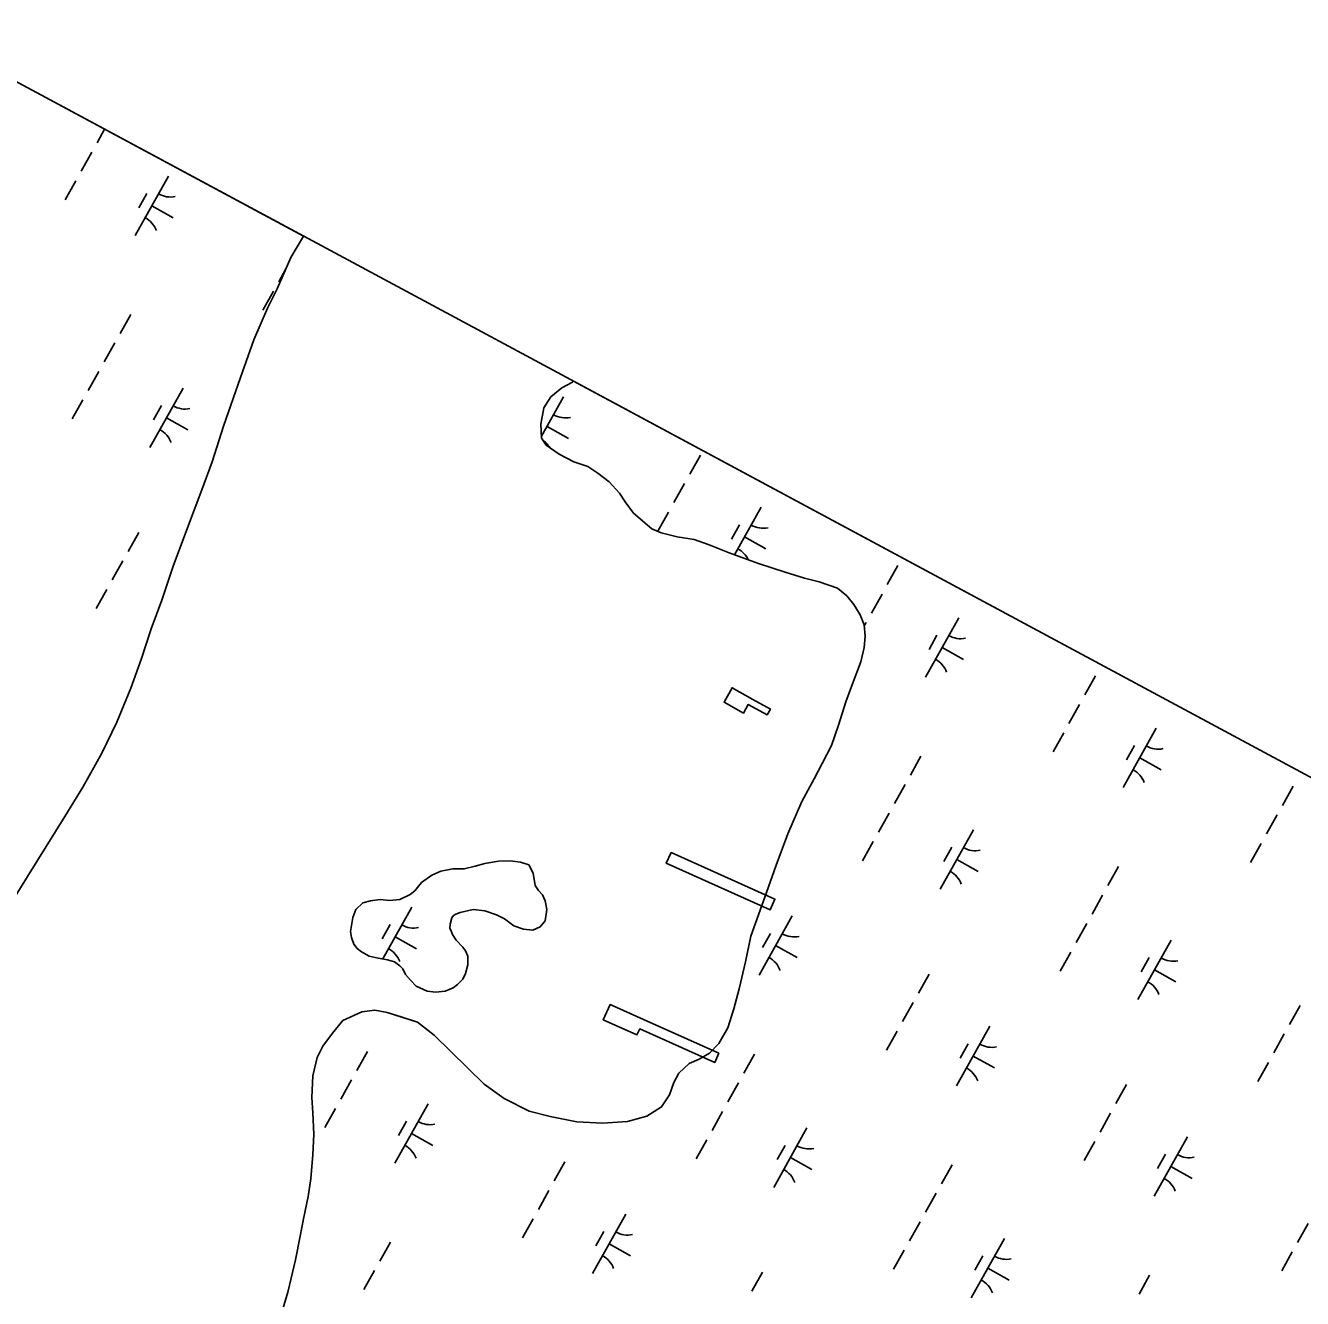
# Model space of a CAD drawing. Extents: x 3923531 to 3943530, y 207391 to 229799.
# Drawn here: x 3935935 to 3936873, y 224424 to 225359 of the extents above; entities that cross this region are included whole.
import ezdxf

# ---------------------------------------------------------------- set-up
doc = ezdxf.new("R2010")
doc.units = 0
for name, color, linetype in [('V-CHAN-DOCK', 7, 'Continuous'), ('V-GRID-FRAM', 7, 'Continuous'), ('V-TOPO-SHOR', 7, 'Continuous'), ('V-WETL-SWMP', 7, 'Continuous')]:
    doc.layers.add(name, color=color, linetype=linetype)

msp = doc.modelspace()

# ---------------------------------------------------------------- linework, layer by layer
at = {"layer": 'V-CHAN-DOCK'}
for points in [[(3936469.34, 224863.81), (3936454.11, 224872.27), (3936448.2, 224861.64), (3936462.43, 224853.74), (3936465.94, 224860.06), (3936479.88, 224852.31), (3936482.27, 224856.63)], [(3936433.8, 224740.27), (3936409.26, 224751.27), (3936405.71, 224743.35), (3936482.02, 224709.14), (3936485.57, 224717.06)], [(3936388.95, 224628.58), (3936364.41, 224639.58), (3936359.39, 224628.38), (3936384.2, 224617.26), (3936386.2, 224621.73), (3936441.31, 224597.02), (3936444.32, 224603.75)]]:
    msp.add_lwpolyline(points, close=True, dxfattribs=at)
at = {"layer": 'V-GRID-FRAM'}
msp.add_lwpolyline([(3941569.42, 222286.79), (3934196.47, 209089.08), (3926890.07, 213186.24), (3934009.8, 226348.12), (3941569.42, 222286.79)], dxfattribs=at)
at = {"layer": 'V-TOPO-SHOR'}
for points in [[(3935885, 224647.59), (3935892.5, 224659.82), (3935904.35, 224680.47), (3935916.98, 224702.32), (3935936.33, 224733.71), (3935963.58, 224777.81), (3935977.02, 224799.27), (3935990.83, 224824.3), (3936001.88, 224846.94), (3936012.12, 224871.95), (3936020, 224893.79), (3936027.08, 224915.63), (3936034.96, 224936.67), (3936043.22, 224961.68), (3936053.85, 224989.88), (3936064.49, 225017.67), (3936071.97, 225038.32), (3936080.23, 225064.52), (3936092.83, 225100.25), (3936102.67, 225128.05), (3936112.53, 225151.08), (3936119.63, 225165.38), (3936129.88, 225188.41), (3936139.06, 225204.19)], [(3936122.13, 224410.27), (3936127.64, 224428.17), (3936133.14, 224452.02), (3936136.67, 224469.52), (3936139.02, 224482.24), (3936142.55, 224498.55), (3936144.5, 224511.67), (3936146.05, 224529.15), (3936146.8, 224544.26), (3936145.96, 224560.15), (3936145.14, 224571.27), (3936145.89, 224587.17), (3936149.04, 224600.69), (3936153.39, 224609.05), (3936160.51, 224618.6), (3936168.04, 224627.76), (3936181.93, 224634.16), (3936191.46, 224635.38), (3936200.61, 224633.81), (3936211.74, 224630.27), (3936222.88, 224626.72), (3936235.22, 224617.21), (3936247.57, 224604.93), (3936259.53, 224593.04), (3936271.88, 224581.15), (3936286.61, 224570.46), (3936304.91, 224561.37), (3936320.42, 224557.44), (3936339.91, 224553.52), (3936358.98, 224552.38), (3936377.26, 224553.61), (3936391.56, 224557.63), (3936402.27, 224564.41), (3936408.2, 224573.17), (3936411.36, 224582.32), (3936414.92, 224589.08), (3936422.45, 224596.26), (3936429.99, 224599.45), (3936437.53, 224603.85), (3936444.26, 224611.02), (3936450.99, 224622.56), (3936455.32, 224636.48), (3936459.25, 224651.19), (3936463.97, 224671.08), (3936467.9, 224689.76), (3936479.33, 224721.98), (3936486.43, 224741.87), (3936495.11, 224764.94), (3936505.38, 224788.81), (3936514.48, 224805.53), (3936520.41, 224816.67), (3936527.13, 224829.8), (3936532.25, 224844.91), (3936537.77, 224862.02), (3936542.5, 224875.14), (3936548.82, 224891.45), (3936551.18, 224901.79), (3936551.95, 224910.14), (3936551.13, 224918.48), (3936548.33, 224926.02), (3936543.54, 224933.56), (3936538.36, 224939.91), (3936531.59, 224945.45), (3936518.06, 224950.18), (3936507.33, 224952.93), (3936493.01, 224957.27), (3936473.52, 224963.57), (3936452.04, 224971.46), (3936437.32, 224977.39), (3936426.18, 224981.33), (3936413.86, 224983.28), (3936401.93, 224986.04), (3936395.17, 224989.19), (3936381.63, 225000.68), (3936375.64, 225009.01), (3936371.25, 225015.36), (3936363.68, 225023.68), (3936355.32, 225030.02), (3936348.16, 225034.77), (3936337.81, 225038.32), (3936327.07, 225043.85), (3936317.51, 225050.58), (3936313.92, 225055.74), (3936313.5, 225066.07), (3936315.85, 225078), (3936321, 225085.96), (3936328.93, 225092.73), (3936336.86, 225096.73), (3936337.49, 225097.59)], [(3936249.11, 224651.9), (3936243.14, 224649.49), (3936236.37, 224648.67), (3936229.99, 224649.45), (3936222.01, 224653.02), (3936217.62, 224657.39), (3936214.02, 224661.77), (3936212.02, 224665.74), (3936210.02, 224668.13), (3936206.02, 224670.91), (3936200.84, 224672.49), (3936194.06, 224673.67), (3936187.28, 224675.24), (3936181.69, 224678.42), (3936178.5, 224680.8), (3936176.1, 224683.98), (3936174.49, 224688.76), (3936173.68, 224693.14), (3936175.25, 224703.51), (3936177.62, 224709.49), (3936182.79, 224714.29), (3936188.37, 224715.9), (3936195.54, 224716.71), (3936202.31, 224715.93), (3936209.89, 224716.75), (3936217.45, 224720.36), (3936221.03, 224723.16), (3936225.79, 224729.15), (3936233.35, 224734.75), (3936240.12, 224737.55), (3936248.88, 224739.17), (3936257.25, 224739.2), (3936265.22, 224741.21), (3936272.38, 224743.22), (3936282.34, 224744.84), (3936291.11, 224745.26), (3936298.68, 224744.09), (3936303.87, 224742.51), (3936304.67, 224742.11), (3936307.87, 224736.14), (3936309.49, 224726.98), (3936311.89, 224723.4), (3936314.69, 224720.22), (3936316.69, 224715.84), (3936317.91, 224709.47), (3936316.73, 224701.1), (3936313.16, 224696.7), (3936307.58, 224694.3), (3936300.81, 224695.08), (3936293.63, 224697.45), (3936286.84, 224702.61), (3936280.85, 224705.38), (3936272.48, 224708.55), (3936263.71, 224709.32), (3936254.15, 224707.3), (3936250.96, 224706.1), (3936249.37, 224704.9), (3936248.18, 224703.3), (3936247, 224698.52), (3936246.6, 224695.73), (3936247.81, 224692.94), (3936248.61, 224690.95), (3936251.41, 224686.97), (3936256.21, 224681.8), (3936258.21, 224679.02), (3936259.81, 224675.04), (3936259.83, 224668.66), (3936258.25, 224662.28), (3936256.27, 224658.29), (3936252.3, 224654.3), (3936249.11, 224651.9)]]:
    msp.add_lwpolyline(points, dxfattribs=at)
at = {"layer": 'V-WETL-SWMP'}
for p, q in [((3935905.85, 225329.48), (3936139.06, 225204.19)), ((3935992.95, 225282.69), (3935987.36, 225272.69)), ((3935983.46, 225265.7), (3935975.65, 225251.73)), ((3935971.75, 225244.75), (3935963.95, 225230.78)), ((3936039.84, 225248.29), (3936015.46, 225204.64)), ((3936023.84, 225235.46), (3936017.99, 225224.99)), ((3936027.65, 225226.46), (3936043.36, 225217.68)), ((3936139.06, 225204.19), (3936129.88, 225188.41)), ((3936129.88, 225188.41), (3936119.63, 225165.38)), ((3936126.22, 225180.19), (3936120.87, 225170.61)), ((3936119.63, 225165.38), (3936112.53, 225151.08)), ((3936116.97, 225163.63), (3936109.16, 225149.66)), ((3936012.1, 225146.61), (3936004.3, 225132.64)), ((3936112.53, 225151.08), (3936102.67, 225128.05)), ((3936102.67, 225128.05), (3936092.83, 225100.25)), ((3936000.39, 225125.66), (3935992.59, 225111.69)), ((3935988.69, 225104.7), (3935980.89, 225090.74)), ((3936092.83, 225100.25), (3936080.23, 225064.52)), ((3936050.65, 225092.52), (3936026.26, 225048.87)), ((3936328.93, 225092.73), (3936321, 225085.96)), ((3936336.86, 225096.73), (3936328.93, 225092.73)), ((3936337.49, 225097.59), (3936336.86, 225096.73)), ((3937210.4, 224628.63), (3936337.49, 225097.59)), ((3935976.98, 225083.75), (3935969.18, 225069.78)), ((3936330.27, 225086.04), (3936313.88, 225056.71)), ((3936321, 225085.96), (3936315.85, 225078)), ((3936034.65, 225079.69), (3936028.79, 225069.22)), ((3936038.46, 225070.69), (3936054.17, 225061.91)), ((3936315.85, 225078), (3936313.5, 225066.07)), ((3936080.23, 225064.52), (3936071.97, 225038.32)), ((3936313.5, 225066.07), (3936313.92, 225055.74)), ((3936318.08, 225064.21), (3936333.79, 225055.44)), ((3936313.92, 225055.74), (3936317.51, 225050.58)), ((3936317.51, 225050.58), (3936327.07, 225043.85)), ((3936327.07, 225043.85), (3936337.81, 225038.32)), ((3936430.8, 225043.28), (3936423, 225029.31)), ((3936071.97, 225038.32), (3936064.49, 225017.67)), ((3936337.81, 225038.32), (3936348.16, 225034.77)), ((3936348.16, 225034.77), (3936355.32, 225030.02)), ((3936355.32, 225030.02), (3936363.68, 225023.68)), ((3936363.68, 225023.68), (3936371.25, 225015.36)), ((3936064.49, 225017.67), (3936053.85, 224989.88)), ((3936371.25, 225015.36), (3936375.64, 225009.01)), ((3936419.1, 225022.33), (3936411.3, 225008.36)), ((3936375.64, 225009.01), (3936381.63, 225000.68)), ((3936475.48, 225004.91), (3936455.99, 224970.02)), ((3936381.63, 225000.68), (3936395.17, 224989.19)), ((3936407.39, 225001.38), (3936399.59, 224987.41)), ((3936017.98, 224986.45), (3936010.18, 224972.48)), ((3936053.85, 224989.88), (3936043.22, 224961.68)), ((3936395.17, 224989.19), (3936401.93, 224986.03)), ((3936401.93, 224986.03), (3936413.86, 224983.28)), ((3936459.48, 224992.09), (3936453.63, 224981.61)), ((3936413.86, 224983.28), (3936426.19, 224981.33)), ((3936426.19, 224981.33), (3936437.32, 224977.39)), ((3936437.32, 224977.39), (3936452.04, 224971.46)), ((3936463.29, 224983.09), (3936479, 224974.31)), ((3936452.04, 224971.46), (3936473.52, 224963.57)), ((3936006.28, 224965.49), (3935998.48, 224951.53)), ((3936043.22, 224961.68), (3936034.96, 224936.67)), ((3936473.52, 224963.57), (3936493.01, 224957.27)), ((3936576.02, 224962.16), (3936568.21, 224948.19)), ((3936493.01, 224957.27), (3936507.33, 224952.94)), ((3936507.33, 224952.94), (3936518.06, 224950.18)), ((3936518.06, 224950.18), (3936531.59, 224945.45)), ((3935994.57, 224944.54), (3935986.77, 224930.57)), ((3936531.59, 224945.45), (3936538.36, 224939.91)), ((3936538.36, 224939.91), (3936543.54, 224933.56)), ((3936564.31, 224941.2), (3936556.51, 224927.24)), ((3936034.96, 224936.67), (3936027.08, 224915.63)), ((3936543.54, 224933.56), (3936548.33, 224926.02)), ((3936548.33, 224926.02), (3936551.13, 224918.48)), ((3936552.61, 224920.25), (3936551.2, 224917.74)), ((3936620.7, 224923.79), (3936596.31, 224880.14)), ((3936027.08, 224915.63), (3936020, 224893.79)), ((3936551.13, 224918.48), (3936551.95, 224910.14)), ((3936604.69, 224910.97), (3936598.84, 224900.49)), ((3936551.18, 224901.79), (3936548.82, 224891.45)), ((3936551.95, 224910.14), (3936551.18, 224901.79)), ((3936608.5, 224901.97), (3936624.22, 224893.19)), ((3936020, 224893.79), (3936012.12, 224871.95)), ((3936548.82, 224891.45), (3936542.5, 224875.14)), ((3936542.5, 224875.14), (3936537.77, 224862.02)), ((3936721.23, 224881.03), (3936713.43, 224867.06)), ((3936012.12, 224871.95), (3936001.88, 224846.94)), ((3936537.77, 224862.02), (3936532.25, 224844.91)), ((3936709.53, 224860.08), (3936701.72, 224846.11)), ((3936001.88, 224846.94), (3935990.83, 224824.3)), ((3936532.25, 224844.91), (3936527.13, 224829.8)), ((3936697.82, 224839.13), (3936690.02, 224825.16)), ((3936765.91, 224842.67), (3936741.52, 224799.02)), ((3936527.13, 224829.8), (3936520.41, 224816.67)), ((3936749.91, 224829.84), (3936744.05, 224819.37)), ((3935990.83, 224824.3), (3935977.01, 224799.27)), ((3936592.95, 224822.11), (3936585.15, 224808.14)), ((3936753.72, 224820.84), (3936769.43, 224812.06)), ((3936520.41, 224816.67), (3936514.48, 224805.53)), ((3935977.01, 224799.27), (3935963.58, 224777.81)), ((3936514.48, 224805.53), (3936505.38, 224788.81)), ((3936581.25, 224801.16), (3936573.45, 224787.19)), ((3936866.44, 224799.91), (3936858.64, 224785.94)), ((3936505.38, 224788.81), (3936495.11, 224764.94)), ((3936569.54, 224780.21), (3936561.74, 224766.24)), ((3935963.58, 224777.81), (3935936.33, 224733.71)), ((3936854.74, 224778.96), (3936846.94, 224764.99)), ((3936495.11, 224764.94), (3936486.43, 224741.87)), ((3936631.5, 224768.02), (3936607.12, 224724.37)), ((3936557.84, 224759.26), (3936550.04, 224745.29)), ((3936615.5, 224755.2), (3936609.65, 224744.72)), ((3936843.03, 224758), (3936835.23, 224744.04)), ((3936486.43, 224741.87), (3936479.33, 224721.98)), ((3936619.31, 224746.19), (3936635.02, 224737.42)), ((3935936.33, 224733.71), (3935916.98, 224702.32)), ((3936738.17, 224740.99), (3936730.36, 224727.02)), ((3936479.33, 224721.98), (3936467.9, 224689.76)), ((3936726.46, 224720.04), (3936718.66, 224706.07)), ((3936218.68, 224711.18), (3936197.4, 224673.09)), ((3936498.3, 224704.71), (3936473.92, 224661.06)), ((3936202.68, 224698.36), (3936196.83, 224687.88)), ((3936714.76, 224699.08), (3936706.95, 224685.12)), ((3936206.49, 224689.36), (3936222.2, 224680.58)), ((3936467.9, 224689.76), (3936463.97, 224671.08)), ((3936482.3, 224691.88), (3936476.45, 224681.41)), ((3936776.72, 224686.9), (3936752.33, 224643.24)), ((3936486.11, 224682.88), (3936501.82, 224674.1)), ((3936703.05, 224678.13), (3936695.25, 224664.16)), ((3936463.97, 224671.08), (3936459.26, 224651.19)), ((3936760.72, 224674.07), (3936754.86, 224663.59)), ((3936598.84, 224661.95), (3936591.04, 224647.98)), ((3936764.52, 224665.07), (3936780.24, 224656.29)), ((3936459.26, 224651.19), (3936455.32, 224636.48)), ((3936587.13, 224641), (3936579.33, 224627.03)), ((3936871.68, 224638.91), (3936863.87, 224624.94)), ((3936181.93, 224634.16), (3936168.04, 224627.76)), ((3936191.46, 224635.38), (3936181.93, 224634.16)), ((3936200.61, 224633.81), (3936191.46, 224635.38)), ((3936222.88, 224626.72), (3936200.61, 224633.81)), ((3936455.32, 224636.48), (3936450.99, 224622.56)), ((3936168.04, 224627.76), (3936160.51, 224618.6)), ((3936235.22, 224617.21), (3936222.88, 224626.72)), ((3936450.99, 224622.56), (3936444.26, 224611.02)), ((3936575.43, 224620.04), (3936567.63, 224606.08)), ((3936643.52, 224623.58), (3936619.13, 224579.93)), ((3936160.51, 224618.6), (3936153.38, 224609.05)), ((3936259.53, 224593.04), (3936235.22, 224617.21)), ((3936444.26, 224611.02), (3936437.53, 224603.85)), ((3936627.51, 224610.76), (3936621.66, 224600.28)), ((3936859.97, 224617.96), (3936852.17, 224603.99)), ((3936153.38, 224609.05), (3936149.04, 224600.69)), ((3936186.02, 224605.11), (3936178.22, 224591.14)), ((3936437.53, 224603.85), (3936429.99, 224599.46)), ((3936470.56, 224603.03), (3936462.76, 224589.06)), ((3936631.32, 224601.76), (3936647.04, 224592.98)), ((3936149.04, 224600.69), (3936145.89, 224587.17)), ((3936271.88, 224581.15), (3936259.53, 224593.04)), ((3936422.45, 224596.26), (3936414.92, 224589.08)), ((3936429.99, 224599.46), (3936422.45, 224596.26)), ((3936848.27, 224597.01), (3936840.46, 224583.04)), ((3936145.89, 224587.17), (3936145.14, 224571.27)), ((3936174.31, 224584.16), (3936166.51, 224570.19)), ((3936411.36, 224582.32), (3936408.2, 224573.17)), ((3936414.92, 224589.08), (3936411.36, 224582.32)), ((3936286.61, 224570.46), (3936271.88, 224581.15)), ((3936408.2, 224573.17), (3936402.27, 224564.41)), ((3936458.86, 224582.08), (3936451.05, 224568.11)), ((3936744.05, 224580.82), (3936736.25, 224566.86)), ((3936145.14, 224571.27), (3936145.96, 224560.15)), ((3936230.7, 224566.75), (3936206.31, 224523.1)), ((3936304.91, 224561.37), (3936286.61, 224570.46)), ((3936402.27, 224564.41), (3936391.55, 224557.63)), ((3936145.96, 224560.15), (3936146.8, 224544.26)), ((3936162.61, 224563.21), (3936154.81, 224549.24)), ((3936320.42, 224557.44), (3936304.91, 224561.37)), ((3936339.91, 224553.52), (3936320.42, 224557.44)), ((3936391.55, 224557.63), (3936377.26, 224553.62)), ((3936447.15, 224561.12), (3936439.35, 224547.15)), ((3936732.35, 224559.87), (3936724.54, 224545.9)), ((3936214.69, 224553.92), (3936208.84, 224543.45)), ((3936218.5, 224544.92), (3936234.22, 224536.14)), ((3936358.98, 224552.37), (3936339.91, 224553.52)), ((3936377.26, 224553.62), (3936358.98, 224552.37)), ((3936509.11, 224548.93), (3936484.73, 224505.28)), ((3936146.8, 224544.26), (3936146.05, 224529.15)), ((3936435.45, 224540.17), (3936427.64, 224526.2)), ((3936493.11, 224536.11), (3936487.26, 224525.63)), ((3936720.64, 224538.92), (3936712.84, 224524.95)), ((3936788.73, 224542.46), (3936764.34, 224498.81)), ((3936146.05, 224529.15), (3936144.51, 224511.66)), ((3936496.92, 224527.11), (3936512.63, 224518.33)), ((3936772.73, 224529.63), (3936766.88, 224519.16)), ((3936331.23, 224523.99), (3936323.43, 224510.02)), ((3936615.78, 224521.9), (3936607.97, 224507.94)), ((3936776.54, 224520.63), (3936792.25, 224511.85)), ((3936144.51, 224511.66), (3936142.55, 224498.55)), ((3936142.55, 224498.55), (3936139.02, 224482.24)), ((3936319.53, 224503.04), (3936311.72, 224489.07)), ((3936604.07, 224500.95), (3936596.27, 224486.98)), ((3936139.02, 224482.24), (3936136.67, 224469.52)), ((3936307.82, 224482.08), (3936300.02, 224468.12)), ((3936375.91, 224485.62), (3936351.53, 224441.97)), ((3936592.37, 224480), (3936584.56, 224466.03)), ((3936359.91, 224472.8), (3936354.06, 224462.32)), ((3936877.56, 224478.75), (3936869.76, 224464.78)), ((3936136.67, 224469.52), (3936133.14, 224452.03)), ((3936202.96, 224465.07), (3936195.15, 224451.1)), ((3936363.72, 224463.8), (3936379.43, 224455.02)), ((3936654.32, 224467.81), (3936629.94, 224424.16)), ((3936133.14, 224452.03), (3936127.64, 224428.17)), ((3936580.66, 224459.05), (3936572.86, 224445.08)), ((3936638.32, 224454.99), (3936632.47, 224444.51)), ((3936865.86, 224457.8), (3936858.05, 224443.83)), ((3936191.25, 224444.12), (3936183.45, 224430.15)), ((3936476.45, 224442.86), (3936468.64, 224428.9)), ((3936642.13, 224445.99), (3936657.85, 224437.21)), ((3936760.99, 224440.78), (3936753.19, 224426.81)), ((3936127.64, 224428.17), (3936122.13, 224410.27))]:
    msp.add_line(p, q, dxfattribs=at)
msp.add_lwpolyline([(3936249.11, 224651.9), (3936243.14, 224649.49), (3936236.37, 224648.67), (3936229.99, 224649.45), (3936222.01, 224653.02), (3936217.62, 224657.39), (3936214.02, 224661.77), (3936212.01, 224665.74), (3936210.02, 224668.13), (3936206.02, 224670.91), (3936200.84, 224672.49), (3936194.06, 224673.67), (3936187.28, 224675.24), (3936181.69, 224678.42), (3936178.5, 224680.8), (3936176.1, 224683.98), (3936174.49, 224688.76), (3936173.68, 224693.14), (3936175.25, 224703.51), (3936177.62, 224709.49), (3936182.79, 224714.29), (3936188.37, 224715.9), (3936195.54, 224716.71), (3936202.31, 224715.93), (3936209.89, 224716.75), (3936217.45, 224720.36), (3936221.03, 224723.16), (3936225.79, 224729.15), (3936233.35, 224734.75), (3936240.12, 224737.55), (3936248.88, 224739.17), (3936257.25, 224739.2), (3936265.21, 224741.21), (3936272.38, 224743.22), (3936282.34, 224744.84), (3936291.11, 224745.26), (3936298.68, 224744.09), (3936303.87, 224742.51), (3936304.67, 224742.11), (3936307.87, 224736.14), (3936309.49, 224726.98), (3936311.89, 224723.4), (3936314.69, 224720.22), (3936316.69, 224715.84), (3936317.91, 224709.47), (3936316.73, 224701.1), (3936313.16, 224696.7), (3936307.58, 224694.3), (3936300.81, 224695.08), (3936293.63, 224697.45), (3936286.84, 224702.61), (3936280.85, 224705.38), (3936272.48, 224708.55), (3936263.71, 224709.32), (3936254.15, 224707.3), (3936250.96, 224706.1), (3936249.37, 224704.9), (3936248.18, 224703.3), (3936247, 224698.52), (3936246.61, 224695.73), (3936247.81, 224692.94), (3936248.61, 224690.95), (3936251.41, 224686.97), (3936256.21, 224681.8), (3936258.21, 224679.02), (3936259.81, 224675.04), (3936259.83, 224668.66), (3936258.25, 224662.28), (3936256.27, 224658.29), (3936252.3, 224654.3)], close=True, dxfattribs=at)
for centre, start, end in [((3936041.33, 225250.46), 240.03808, 281.58174), ((3936014.38, 225202.23), 20.03808, 61.58174), ((3936052.13, 225094.69), 240.03808, 281.58174), ((3936331.75, 225088.21), 240.03808, 281.58174), ((3936025.19, 225046.46), 20.03808, 61.58174), ((3936304.81, 225039.98), 29.88806, 55.60257), ((3936476.97, 225007.09), 240.03808, 281.58174), ((3936450.03, 224958.86), 25.13014, 61.58174), ((3936622.18, 224925.96), 240.03808, 281.58174), ((3936595.24, 224877.74), 20.03808, 61.58174), ((3936767.39, 224844.84), 240.03808, 281.58174), ((3936740.45, 224796.61), 20.03808, 61.58174), ((3936632.99, 224770.19), 240.03808, 281.58174), ((3936606.05, 224721.96), 20.03808, 61.58174), ((3936220.17, 224713.36), 240.03808, 281.58174), ((3936499.79, 224706.88), 240.03808, 281.58174), ((3936193.23, 224665.13), 20.03808, 61.58174), ((3936472.85, 224658.65), 20.03808, 61.58174), ((3936778.2, 224689.07), 240.03808, 281.58174), ((3936751.26, 224640.84), 20.03808, 61.58174), ((3936645, 224625.75), 240.03808, 281.58174), ((3936618.06, 224577.53), 20.03808, 61.58174), ((3936232.18, 224568.92), 240.03808, 281.58174), ((3936205.24, 224520.69), 20.03808, 61.58174), ((3936510.6, 224551.11), 240.03808, 281.58174), ((3936790.22, 224544.63), 240.03808, 281.58174), ((3936483.65, 224502.88), 20.03808, 61.58174), ((3936763.27, 224496.4), 20.03808, 61.58174), ((3936377.4, 224487.79), 240.03808, 281.58174), ((3936350.45, 224439.57), 20.03808, 61.58174), ((3936655.81, 224469.98), 240.03808, 281.58174), ((3936628.87, 224421.76), 20.03808, 61.58174)]:
    msp.add_arc(centre, 17.62, start, end, dxfattribs=at)

doc.saveas('drawing.dxf')
